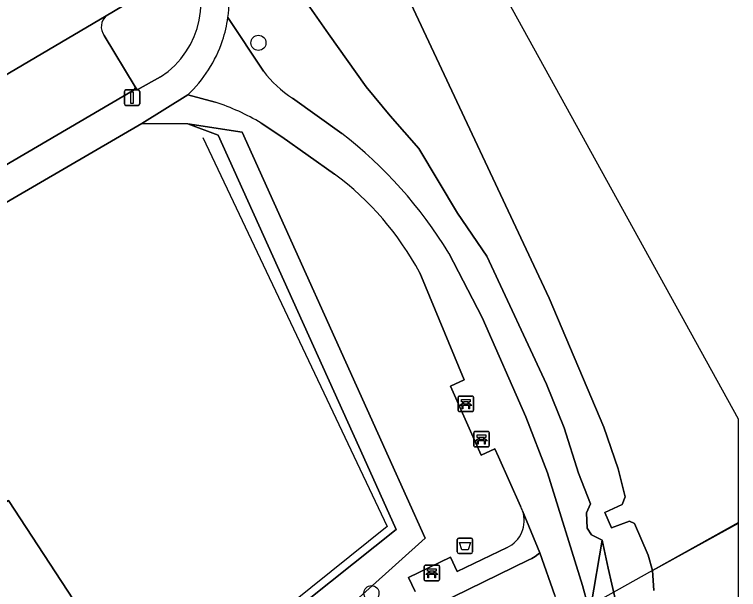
# Model space of a CAD drawing. Extents: x 157793 to 159380, y 380877 to 382313.
# Drawn here: x 159333.35 to 159380.21, y 382241.41 to 382278.65 of the extents above; entities that cross this region are included whole.
import ezdxf

# ---------------------------------------------------------------- set-up
doc = ezdxf.new("R2010")
doc.units = 0
for name, color, linetype in [('IMGEO_Afvalbak', 7, 'Continuous'), ('IMGEO_Bank', 7, 'Continuous'), ('IMGEO_Boom', 7, 'Continuous'), ('IMGEO_Duiker', 7, 'Continuous'), ('IMGEO_Erf', 7, 'Continuous'), ('IMGEO_Groenvoorziening', 7, 'Continuous'), ('IMGEO_Hek', 7, 'Continuous'), ('IMGEO_Lichtmast', 7, 'Continuous'), ('IMGEO_Muur', 7, 'Continuous'), ('IMGEO_Oever', 7, 'Continuous'), ('IMGEO_Pand', 7, 'Continuous'), ('IMGEO_Parkeervlak_open', 7, 'Continuous'), ('IMGEO_Rijbaan_lokaal_open', 7, 'Continuous'), ('IMGEO_Voetpad_halfverhard', 7, 'Continuous'), ('IMGEO_Voetpad_open', 7, 'Continuous'), ('IMGEO_Waterloop', 7, 'Continuous')]:
    doc.layers.add(name, color=color, linetype=linetype)

msp = doc.modelspace()

# ---------------------------------------------------------------- linework, layer by layer
at = {"layer": 'IMGEO_Afvalbak'}
for p, q in [((159362.011, 382243.846), (159362.011, 382244.646)), ((159362.011, 382244.646), (159362.011, 382243.846)), ((159362.111, 382244.746), (159362.901, 382244.746)), ((159362.901, 382244.746), (159362.111, 382244.746)), ((159363.001, 382244.646), (159363.001, 382243.846)), ((159363.001, 382243.846), (159363.001, 382244.646)), ((159362.901, 382243.746), (159362.111, 382243.746)), ((159362.111, 382243.746), (159362.901, 382243.746))]:
    msp.add_line(p, q, dxfattribs=at)
msp.add_lwpolyline([(159362.154, 382244.46), (159362.858, 382244.46), (159362.709, 382243.99), (159362.303, 382243.99), (159362.154, 382244.46)], dxfattribs=at)
for centre, start, end in [((159362.111, 382244.646), 90, 180), ((159362.111, 382244.646), 90, 180), ((159362.901, 382244.646), 0, 90), ((159362.901, 382244.646), 360, 90), ((159362.111, 382243.846), 180, 270), ((159362.111, 382243.846), 180, 270), ((159362.901, 382243.846), 270, 0), ((159362.901, 382243.846), 270, 0)]:
    msp.add_arc(centre, 0.1, start, end, dxfattribs=at)
at = {"layer": 'IMGEO_Bank'}
for p, q in [((159362.062, 382253.013), (159362.062, 382253.854)), ((159362.062, 382253.854), (159362.062, 382253.013)), ((159362.137, 382253.938), (159362.978, 382253.938)), ((159362.978, 382253.938), (159362.137, 382253.938)), ((159362.371, 382253.444), (159362.371, 382253.55)), ((159362.415, 382253.55), (159362.415, 382253.444)), ((159362.703, 382253.556), (159362.421, 382253.556)), ((159362.709, 382253.444), (159362.709, 382253.55)), ((159362.753, 382253.55), (159362.753, 382253.444)), ((159363.062, 382253.863), (159363.062, 382253.022)), ((159363.062, 382253.022), (159363.062, 382253.863)), ((159362.759, 382253.336), (159362.366, 382253.336)), ((159362.421, 382253.438), (159362.703, 382253.438)), ((159362.987, 382252.938), (159362.146, 382252.938)), ((159362.146, 382252.938), (159362.987, 382252.938)), ((159363.147, 382251.646), (159363.988, 382251.646)), ((159363.988, 382251.646), (159363.147, 382251.646)), ((159363.072, 382250.721), (159363.072, 382251.562)), ((159363.072, 382251.562), (159363.072, 382250.721)), ((159363.381, 382251.152), (159363.381, 382251.258)), ((159363.425, 382251.258), (159363.425, 382251.152)), ((159363.713, 382251.264), (159363.431, 382251.264)), ((159363.431, 382251.146), (159363.713, 382251.146)), ((159363.719, 382251.152), (159363.719, 382251.258)), ((159363.763, 382251.258), (159363.763, 382251.152)), ((159364.072, 382251.571), (159364.072, 382250.73)), ((159364.072, 382250.73), (159364.072, 382251.571)), ((159363.769, 382251.044), (159363.376, 382251.044)), ((159363.997, 382250.646), (159363.156, 382250.646)), ((159363.156, 382250.646), (159363.997, 382250.646)), ((159359.858, 382242.057), (159359.858, 382242.898)), ((159359.858, 382242.898), (159359.858, 382242.057)), ((159359.933, 382242.982), (159360.774, 382242.982)), ((159360.774, 382242.982), (159359.933, 382242.982)), ((159360.858, 382242.907), (159360.858, 382242.066)), ((159360.858, 382242.066), (159360.858, 382242.907)), ((159360.555, 382242.38), (159360.162, 382242.38)), ((159360.167, 382242.488), (159360.167, 382242.594)), ((159360.211, 382242.594), (159360.211, 382242.488)), ((159360.499, 382242.6), (159360.217, 382242.6)), ((159360.217, 382242.482), (159360.499, 382242.482)), ((159360.505, 382242.488), (159360.505, 382242.594)), ((159360.549, 382242.594), (159360.549, 382242.488)), ((159360.783, 382241.982), (159359.942, 382241.982)), ((159359.942, 382241.982), (159360.783, 382241.982))]:
    msp.add_line(p, q, dxfattribs=at)
for points in [[(159362.365, 382253.556), (159362.279, 382253.556), (159362.279, 382253.717), (159362.842, 382253.717), (159362.842, 382253.556), (159362.759, 382253.556)], [(159362.309, 382253.336), (159362.167, 382253.336), (159362.279, 382253.438), (159362.365, 382253.438)], [(159362.359, 382253.329), (159362.359, 382253.122), (159362.316, 382253.122), (159362.316, 382253.329)], [(159362.759, 382253.438), (159362.842, 382253.438), (159362.954, 382253.336), (159362.815, 382253.336)], [(159362.809, 382253.329), (159362.809, 382253.122), (159362.765, 382253.122), (159362.765, 382253.329)], [(159363.319, 382251.044), (159363.177, 382251.044), (159363.289, 382251.146), (159363.375, 382251.146)], [(159363.375, 382251.264), (159363.289, 382251.264), (159363.289, 382251.425), (159363.852, 382251.425), (159363.852, 382251.264), (159363.769, 382251.264)], [(159363.769, 382251.146), (159363.852, 382251.146), (159363.964, 382251.044), (159363.825, 382251.044)], [(159363.369, 382251.037), (159363.369, 382250.83), (159363.326, 382250.83), (159363.326, 382251.037)], [(159363.819, 382251.037), (159363.819, 382250.83), (159363.775, 382250.83), (159363.775, 382251.037)], [(159360.161, 382242.6), (159360.075, 382242.6), (159360.075, 382242.761), (159360.638, 382242.761), (159360.638, 382242.6), (159360.555, 382242.6)], [(159360.105, 382242.38), (159359.963, 382242.38), (159360.075, 382242.482), (159360.161, 382242.482)], [(159360.155, 382242.373), (159360.155, 382242.166), (159360.112, 382242.166), (159360.112, 382242.373)], [(159360.555, 382242.482), (159360.638, 382242.482), (159360.75, 382242.38), (159360.611, 382242.38)], [(159360.605, 382242.373), (159360.605, 382242.166), (159360.561, 382242.166), (159360.561, 382242.373)]]:
    msp.add_lwpolyline(points, dxfattribs=at)
for centre, radius, start, end in [((159362.14, 382253.86), 0.0779, 92.4484, 184.2845), ((159362.14, 382253.86), 0.0779, 92.4484, 184.2845), ((159362.364, 382253.549), 0.00671, 2.8957, 87.1043), ((159362.421, 382253.549), 0.00671, 92.8957, 177.1043), ((159362.703, 382253.549), 0.00671, 2.8957, 87.1043), ((159362.76, 382253.549), 0.00671, 92.8957, 177.1043), ((159362.984, 382253.86), 0.0779, 2.4484, 94.2845), ((159362.984, 382253.86), 0.0779, 2.4484, 94.2845), ((159362.14, 382253.016), 0.0779, 182.4484, 274.2845), ((159362.14, 382253.016), 0.0779, 182.4484, 274.2845), ((159362.309, 382253.329), 0.00671, 2.8957, 87.1043), ((159362.366, 382253.329), 0.00671, 92.8957, 177.1043), ((159362.364, 382253.445), 0.00671, 272.8957, 357.1043), ((159362.421, 382253.445), 0.00671, 182.8957, 267.1043), ((159362.703, 382253.445), 0.00671, 272.8957, 357.1043), ((159362.76, 382253.445), 0.00671, 182.8957, 267.1043), ((159362.758, 382253.329), 0.00671, 2.8957, 87.1043), ((159362.815, 382253.329), 0.00671, 92.8957, 177.1043), ((159362.984, 382253.016), 0.0779, 272.4484, 4.2845), ((159362.984, 382253.016), 0.0779, 272.4484, 4.2845), ((159363.15, 382251.568), 0.0779, 92.4484, 184.2845), ((159363.15, 382251.568), 0.0779, 92.4484, 184.2845), ((159363.994, 382251.568), 0.0779, 2.4484, 94.2845), ((159363.994, 382251.568), 0.0779, 2.4484, 94.2845), ((159363.374, 382251.257), 0.00671, 2.8957, 87.1043), ((159363.374, 382251.153), 0.00671, 272.8957, 357.1043), ((159363.431, 382251.257), 0.00671, 92.8957, 177.1043), ((159363.431, 382251.153), 0.00671, 182.8957, 267.1043), ((159363.713, 382251.257), 0.00671, 2.8957, 87.1043), ((159363.713, 382251.153), 0.00671, 272.8957, 357.1043), ((159363.77, 382251.257), 0.00671, 92.8957, 177.1043), ((159363.77, 382251.153), 0.00671, 182.8957, 267.1043), ((159363.15, 382250.724), 0.0779, 182.4484, 274.2845), ((159363.15, 382250.724), 0.0779, 182.4484, 274.2845), ((159363.319, 382251.037), 0.00671, 2.8957, 87.1043), ((159363.376, 382251.037), 0.00671, 92.8957, 177.1043), ((159363.768, 382251.037), 0.00671, 2.8957, 87.1043), ((159363.825, 382251.037), 0.00671, 92.8957, 177.1043), ((159363.994, 382250.724), 0.0779, 272.4484, 4.2845), ((159363.994, 382250.724), 0.0779, 272.4484, 4.2845), ((159359.936, 382242.904), 0.0779, 92.4484, 184.2845), ((159359.936, 382242.904), 0.0779, 92.4484, 184.2845), ((159360.78, 382242.904), 0.0779, 2.4484, 94.2845), ((159360.78, 382242.904), 0.0779, 2.4484, 94.2845), ((159360.105, 382242.373), 0.00671, 2.8957, 87.1043), ((159360.162, 382242.373), 0.00671, 92.8957, 177.1043), ((159360.16, 382242.593), 0.00671, 2.8957, 87.1043), ((159360.16, 382242.489), 0.00671, 272.8957, 357.1043), ((159360.217, 382242.593), 0.00671, 92.8957, 177.1043), ((159360.217, 382242.489), 0.00671, 182.8957, 267.1043), ((159360.499, 382242.593), 0.00671, 2.8957, 87.1043), ((159360.499, 382242.489), 0.00671, 272.8957, 357.1043), ((159360.556, 382242.593), 0.00671, 92.8957, 177.1043), ((159360.556, 382242.489), 0.00671, 182.8957, 267.1043), ((159360.554, 382242.373), 0.00671, 2.8957, 87.1043), ((159360.611, 382242.373), 0.00671, 92.8957, 177.1043), ((159359.936, 382242.06), 0.0779, 182.4484, 274.2845), ((159359.936, 382242.06), 0.0779, 182.4484, 274.2845), ((159360.78, 382242.06), 0.0779, 272.4484, 4.2845), ((159360.78, 382242.06), 0.0779, 272.4484, 4.2845)]:
    msp.add_arc(centre, radius, start, end, dxfattribs=at)
at = {"layer": 'IMGEO_Boom'}
for centre in [(159349.139, 382276.807), (159356.451, 382241.178)]:
    msp.add_circle(centre, 0.489, dxfattribs=at)
at = {"layer": 'IMGEO_Duiker'}
msp.add_lwpolyline([(159380.201, 382245.75), (159380.201, 382245.75), (159374.649, 382242.646), (159370.674, 382240.429)], dxfattribs=at)
at = {"layer": 'IMGEO_Erf'}
msp.add_lwpolyline([(159326.013, 382205.404), (159328.026, 382209.353), (159332.194, 382216.653), (159325.185, 382208.03), (159324.415, 382209.512), (159333.836, 382222.515), (159342.651, 382233.015), (159358.063, 382245.29), (159355.936, 382250), (159346.528, 382270.838), (159344.581, 382271.575), (159341.605, 382271.577), (159331.607, 382265.772), (159315.941, 382256.23), (159299.584, 382245.833), (159288.209, 382237.987)], dxfattribs=at)
msp.add_lwpolyline([(159303.352, 382238.788), (159300.626, 382242.979), (159311.433, 382250), (159313.473, 382251.325), (159314.068, 382250.41), (159317.084, 382252.368), (159316.491, 382253.281), (159317.515, 382253.949), (159324.271, 382258.37), (159325.312, 382259.015), (159325.951, 382258), (159330.363, 382251.201), (159331.021, 382250.202), (159330.718, 382250), (159330.24, 382249.682), (159332.197, 382246.688), (159332.965, 382247.178), (159339.82, 382236.676), (159336.591, 382232.859), (159319.981, 382213.224)], close=True, dxfattribs=at)
at = {"layer": 'IMGEO_Groenvoorziening'}
for points in [[(159340.411, 382289.614), (159339.857, 382289.233), (159337.414, 382287.118), (159337.166, 382286.888), (159341.122, 382279.672), (159340.354, 382279.188), (159339.295, 382278.566)], [(159361.454, 382263.189), (159363.617, 382259.028), (159366.451, 382252.584), (159367.838, 382248.96), (159370.101, 382241.676), (159370.488, 382240.325), (159370.537, 382240.156), (159370.674, 382240.429), (159371.389, 382244.602), (159370.697, 382244.96), (159370.412, 382245.379), (159370.362, 382246.374), (159370.618, 382246.95), (159369.86, 382248.944), (159368.927, 382251.888), (159367.773, 382254.703), (159363.911, 382263.004), (159362.013, 382265.773), (159359.511, 382269.974), (159357.662, 382272.091), (159356.116, 382273.952), (159353.678, 382277.391), (159348.984, 382284.101)], [(159347.163, 382278.444), (159349.467, 382274.981)], [(159339.153, 382277.284), (159341.166, 382273.963), (159341.301, 382273.767), (159342.812, 382274.605)], [(159346.341, 382272.967), (159344.561, 382273.439), (159341.605, 382271.577), (159344.581, 382271.575), (159348.08, 382271.033), (159357.555, 382250), (159359.925, 382244.74), (159350.536, 382236.3), (159344.082, 382231.559), (159341.374, 382228.183), (159343.741, 382230.408), (159349.93, 382235.572)], [(159351.353, 382273.225), (159354.53, 382270.949)], [(159354.071, 382268.305), (159350.662, 382270.719), (159349.315, 382271.609)], [(159366.096, 382246.813), (159364.669, 382250), (159364.438, 382250.516), (159363.553, 382250.12), (159361.574, 382254.576), (159362.452, 382254.996), (159359.575, 382261.921)], [(159329.92, 382123.609), (159352.335, 382180.114), (159359.692, 382199.07), (159363.783, 382209.692), (159367.954, 382221.677), (159369.578, 382225.269), (159371.308, 382230.229), (159372.082, 382232.675), (159372.466, 382234.63), (159372.552, 382236.569), (159372.5, 382238.94), (159372.246, 382240.715), (159371.768, 382242.802), (159371.389, 382244.602), (159370.674, 382240.429), (159370.537, 382240.156), (159370.856, 382238.607)], [(159359.287, 382241.282), (159358.854, 382242.2), (159361.574, 382243.499), (159362.01, 382242.572), (159365.228, 382244.13)], [(159368.327, 382241.028), (159367.342, 382243.795), (159367.239, 382243.705), (159367.039, 382243.558), (159366.827, 382243.431), (159366.604, 382243.322), (159359.843, 382240.018)]]:
    msp.add_lwpolyline(points, dxfattribs=at)
msp.add_lwpolyline([(159341.374, 382228.183), (159344.082, 382231.559), (159350.536, 382236.3), (159359.925, 382244.74), (159357.555, 382250), (159348.08, 382271.033), (159344.581, 382271.575), (159346.528, 382270.838), (159355.936, 382250), (159358.063, 382245.29), (159342.651, 382233.015), (159333.836, 382222.515), (159324.415, 382209.512), (159325.185, 382208.03), (159332.194, 382216.653), (159339.062, 382225.672)], close=True, dxfattribs=at)
for centre, radius, start, end in [((159339.579, 382279.491), 5.859, 303.4893, 32.6171), ((159338.823, 382279.606), 8.42, 352.0664, 20.5652), ((159339.932, 382277.847), 0.961, 131.5387, 215.8202), ((159355.247, 382279.298), 7.215, 216.7569, 237.3317), ((159342.04, 382259.612), 14.031, 58.767, 72.1479), ((159336.915, 382248.262), 28.723, 31.3111, 52.1719), ((159342.694, 382252.931), 19.126, 28.0362, 53.4967), ((159364.41, 382245.876), 1.928, 295.0885, 19.1322), ((159364.45, 382245.896), 1.885, 18.9492, 29.1152)]:
    msp.add_arc(centre, radius, start, end, dxfattribs=at)
at = {"layer": 'IMGEO_Hek'}
msp.add_lwpolyline([(159345.541, 382270.672), (159357.478, 382245.486), (159341.558, 382232.692), (159322.308, 382209.96), (159310.738, 382187.647), (159309.059, 382185.323), (159306.079, 382183.501), (159302.764, 382182.571), (159281.333, 382168.658), (159284.447, 382163.853), (159253.801, 382139.337)], dxfattribs=at)
at = {"layer": 'IMGEO_Lichtmast'}
for p, q in [((159340.465, 382272.859), (159340.465, 382273.659)), ((159340.465, 382273.659), (159340.465, 382272.859)), ((159340.565, 382273.759), (159341.355, 382273.759)), ((159341.355, 382273.759), (159340.565, 382273.759)), ((159341.455, 382273.659), (159341.455, 382272.859)), ((159341.455, 382272.859), (159341.455, 382273.659)), ((159341.355, 382272.759), (159340.565, 382272.759)), ((159340.565, 382272.759), (159341.355, 382272.759))]:
    msp.add_line(p, q, dxfattribs=at)
msp.add_lwpolyline([(159340.885, 382273.634), (159341.035, 382273.634), (159341.035, 382272.884), (159340.885, 382272.884), (159340.885, 382273.634)], dxfattribs=at)
for centre, start, end in [((159340.565, 382273.659), 90, 180), ((159340.565, 382273.659), 90, 180), ((159341.355, 382273.659), 0, 90), ((159341.355, 382273.659), 360, 90), ((159340.565, 382272.859), 180, 270), ((159340.565, 382272.859), 180, 270), ((159341.355, 382272.859), 270, 0), ((159341.355, 382272.859), 270, 0)]:
    msp.add_arc(centre, 0.1, start, end, dxfattribs=at)
at = {"layer": 'IMGEO_Muur'}
msp.add_lwpolyline([(159372.673, 382246.907), (159371.555, 382246.392), (159371.981, 382245.41), (159373.149, 382245.833)], dxfattribs=at)
at = {"layer": 'IMGEO_Oever'}
for points in [[(159348.984, 382284.101), (159353.678, 382277.391), (159356.116, 382273.952), (159357.662, 382272.091), (159359.511, 382269.974), (159362.013, 382265.773), (159363.911, 382263.004), (159367.773, 382254.703), (159368.927, 382251.888), (159369.86, 382248.944), (159370.618, 382246.95), (159370.362, 382246.374), (159370.412, 382245.379), (159370.697, 382244.96), (159371.389, 382244.602), (159371.768, 382242.802), (159372.246, 382240.715)], [(159374.737, 382241.338), (159374.649, 382242.646), (159374.371, 382243.628), (159373.483, 382245.686), (159373.149, 382245.833), (159371.981, 382245.41), (159371.555, 382246.392), (159372.673, 382246.907), (159372.876, 382247.406), (159372.414, 382249.226), (159371.502, 382251.931), (159367.96, 382260.281), (159359.002, 382279.355)]]:
    msp.add_lwpolyline(points, dxfattribs=at)
at = {"layer": 'IMGEO_Pand'}
msp.add_lwpolyline([(159339.82, 382236.676), (159332.965, 382247.178), (159332.197, 382246.688), (159330.24, 382249.682), (159330.718, 382250), (159331.021, 382250.202), (159330.363, 382251.201), (159329.315, 382250.564), (159329.704, 382250), (159329.93, 382249.673), (159327.694, 382248.244), (159327.401, 382248.703)], dxfattribs=at)
at = {"layer": 'IMGEO_Parkeervlak_open'}
for points in [[(159339.295, 382278.566), (159329.287, 382272.665)], [(159341.166, 382273.963), (159339.153, 382277.284)], [(159332.715, 382268.839), (159340.985, 382273.705)]]:
    msp.add_lwpolyline(points, dxfattribs=at)
for centre, radius, start, end in [((159339.932, 382277.847), 0.961, 131.5387, 215.8202), ((159340.931, 382273.935), 0.237, 283.227, 6.6698)]:
    msp.add_arc(centre, radius, start, end, dxfattribs=at)
at = {"layer": 'IMGEO_Rijbaan_lokaal_open'}
msp.add_lwpolyline([(159241.824, 382210.118), (159244.441, 382212.347), (159254.201, 382220.57), (159256.658, 382222.655), (159265.854, 382230.087), (159269.146, 382232.731), (159278.548, 382239.859), (159280.328, 382241.144), (159290.171, 382247.975), (159296.168, 382252.073), (159306.101, 382258.549), (159311.36, 382261.834), (159321.27, 382267.821), (159328.536, 382272.235), (159329.287, 382272.665), (159339.295, 382278.566), (159340.354, 382279.188), (159337.517, 382284.018), (159323.259, 382275.451), (159313.692, 382269.649), (159303.623, 382263.459), (159301.513, 382262.162), (159286.196, 382251.896), (159285.068, 382251.14)], dxfattribs=at)
at = {"layer": 'IMGEO_Voetpad_halfverhard'}
for points in [[(159349.467, 382274.981), (159347.163, 382278.444)], [(159344.561, 382273.439), (159346.341, 382272.967)], [(159354.53, 382270.949), (159351.353, 382273.225)], [(159349.315, 382271.609), (159350.662, 382270.719), (159354.071, 382268.305)], [(159366.232, 382246.508), (159367.342, 382243.795), (159368.327, 382241.028), (159368.597, 382239.269), (159369.253, 382239.636), (159370.488, 382240.325), (159370.101, 382241.676), (159367.838, 382248.96), (159366.451, 382252.584), (159363.617, 382259.028), (159361.454, 382263.189)], [(159359.575, 382261.921), (159362.452, 382254.996), (159361.574, 382254.576), (159363.553, 382250.12), (159364.438, 382250.516), (159364.669, 382250), (159366.096, 382246.813)], [(159339.549, 382224.041), (159340.207, 382224.881), (159342.112, 382227.028), (159344.202, 382228.996), (159349.692, 382233.652), (159352.411, 382235.69), (159355.252, 382237.555), (159359.843, 382240.018), (159366.604, 382243.322), (159366.827, 382243.431), (159367.039, 382243.558), (159367.239, 382243.705), (159367.342, 382243.795), (159366.232, 382246.508)], [(159365.228, 382244.13), (159362.01, 382242.572), (159361.574, 382243.499), (159358.854, 382242.2), (159359.287, 382241.282)]]:
    msp.add_lwpolyline(points, dxfattribs=at)
for centre, radius, start, end in [((159338.776, 382279.619), 8.469, 341.687, 352.0254), ((159338.827, 382279.596), 8.413, 312.9659, 341.73), ((159355.247, 382279.298), 7.215, 216.7569, 237.3317), ((159342.04, 382259.612), 14.031, 58.767, 72.1479), ((159336.915, 382248.262), 28.723, 31.3111, 52.1719), ((159342.694, 382252.931), 19.126, 28.0362, 53.4967), ((159364.41, 382245.876), 1.928, 295.0885, 19.1322), ((159364.45, 382245.896), 1.885, 18.9492, 29.1152)]:
    msp.add_arc(centre, radius, start, end, dxfattribs=at)
at = {"layer": 'IMGEO_Voetpad_open'}
for points in [[(159342.812, 382274.605), (159341.301, 382273.767), (159341.166, 382273.963)], [(159340.985, 382273.705), (159332.715, 382268.839), (159327.987, 382266.064), (159323.162, 382263.086), (159314.88, 382258.059), (159308.214, 382253.94), (159299.724, 382248.41), (159297.159, 382246.648), (159292.186, 382243.456), (159283.908, 382237.483), (159281.567, 382235.774), (159277.166, 382232.525), (159272.073, 382228.618), (159268.388, 382225.644), (159264.514, 382222.561), (159260.613, 382219.315), (159257.41, 382216.79), (159247.704, 382208.47), (159243.103, 382204.573), (159228.838, 382192.139), (159228.462, 382192.558)], [(159288.209, 382237.987), (159299.584, 382245.833), (159315.941, 382256.23), (159331.607, 382265.772), (159341.605, 382271.577), (159344.561, 382273.439)]]:
    msp.add_lwpolyline(points, dxfattribs=at)
for centre, radius, start, end in [((159339.579, 382279.491), 5.859, 303.4893, 32.6171), ((159338.823, 382279.606), 8.42, 352.0664, 20.5652), ((159338.776, 382279.619), 8.469, 341.687, 352.0254), ((159338.827, 382279.596), 8.413, 312.9659, 341.73), ((159340.931, 382273.935), 0.237, 283.227, 6.6698)]:
    msp.add_arc(centre, radius, start, end, dxfattribs=at)
at = {"layer": 'IMGEO_Waterloop'}
for points in [[(159359.002, 382279.355), (159367.96, 382260.281), (159371.502, 382251.931), (159372.414, 382249.226), (159372.876, 382247.406), (159372.673, 382246.907), (159371.555, 382246.392), (159371.981, 382245.41), (159373.149, 382245.833), (159373.483, 382245.686), (159374.371, 382243.628), (159374.649, 382242.646), (159380.201, 382245.705), (159380.207, 382252.442), (159346.926, 382312.832)], [(159064.132, 381423.551), (159112.581, 381546.649), (159194.301, 381754.28), (159308.559, 382044.584), (159380.185, 382226.569), (159380.201, 382245.705), (159374.649, 382242.646), (159374.737, 382241.338)]]:
    msp.add_lwpolyline(points, dxfattribs=at)

doc.saveas('drawing.dxf')
